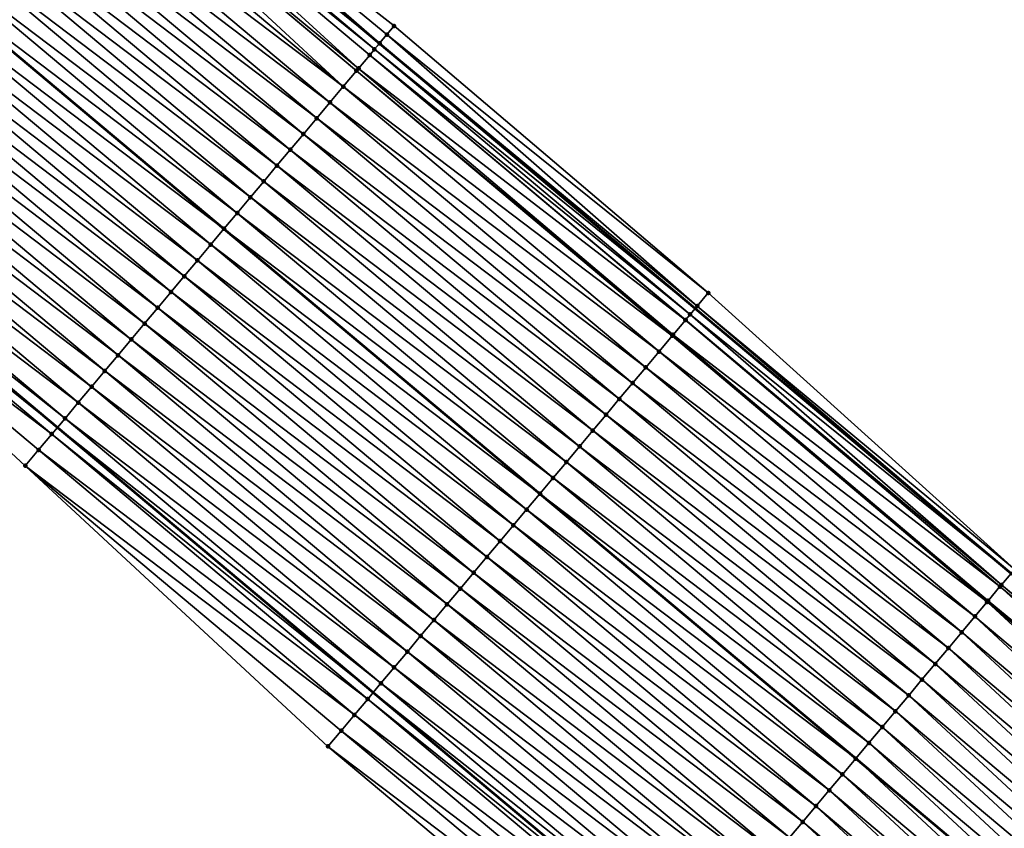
# Model space of a CAD drawing. Header units: feet. Extents: x 2007189 to 2022806, y 818621 to 837694.
# Tile 383 of 656: x 2016533 to 2016581, y 819288 to 819327. Entities that reach past the tile are written whole.
import ezdxf

# ---------------------------------------------------------------- set-up
doc = ezdxf.new("R2010")
doc.units = ezdxf.units.FT
doc.header["$MEASUREMENT"] = 0
for name, color, linetype, lineweight in [('EP_Travel Lane', 172, 'Continuous', 53), ('Road Shots', 141, 'Continuous', 100), ('Road X-Section', 40, 'Continuous', 13), ('STRIPING', 60, 'Continuous', 53)]:
    doc.layers.add(name, color=color, linetype=linetype, lineweight=lineweight)
doc.layers.add('I-77-MM17-21_SB-Surface-Border', color=7, linetype='Continuous')
doc.layers.add('I-77-MM17-21_SB-Surface-TIN', color=7, linetype='Continuous')

msp = doc.modelspace()

# ---------------------------------------------------------------- linework, layer by layer
at = {"layer": 'EP_Travel Lane'}
for points in [[(2016489.559565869, 819377.674227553, 270.3261203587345), (2016504.881901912, 819364.8223237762, 270.560315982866), (2016520.204206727, 819351.9704461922, 270.797772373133), (2016535.526343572, 819339.1187094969, 271.0527361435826), (2016550.848425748, 819326.2670186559, 271.3134064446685), (2016566.170728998, 819313.4151423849, 271.5510221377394), (2016581.493008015, 819300.5632864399, 271.7911614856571), (2016596.840023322, 819287.6751615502, 272.0582540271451), (2016612.121967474, 819274.7761192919, 272.3368764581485), (2016627.40432243, 819261.8767302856, 272.572743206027), (2016642.686517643, 819248.9774761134, 272.8252394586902), (2016657.96883945, 819236.0781150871, 273.0645519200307), (2016673.251180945, 819223.1787374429, 273.3018164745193), (2016688.533488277, 819210.2793886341, 273.5426388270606), (2016703.815714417, 819197.3801083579, 273.7919141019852), (2016719.097995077, 819184.4807820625, 274.0355159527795), (2016734.380056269, 819171.5816410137, 274.3019561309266), (2016749.65505463, 819158.6942299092, 274.5888565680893)], [(2016489.266939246, 819346.1973726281, 270.128160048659), (2016504.589087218, 819333.3456458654, 270.3829531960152), (2016519.911255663, 819320.4939019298, 270.6356149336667), (2016535.233486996, 819307.6421052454, 270.8817148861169), (2016550.55568045, 819294.7903403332, 271.1317693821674), (2016565.877678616, 819281.9387392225, 271.402185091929), (2016581.166967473, 819269.0989905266, 271.6603176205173), (2016596.449232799, 819256.1996771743, 271.905513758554), (2016611.731462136, 819243.3003941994, 272.1544533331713), (2016627.013649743, 819230.4011464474, 272.4077343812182), (2016642.296015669, 819217.5017481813, 272.6424604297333), (2016657.578120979, 819204.6025698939, 272.9043119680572), (2016672.860306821, 819191.7033236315, 273.1577797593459), (2016688.142580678, 819178.8040030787, 273.4020848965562), (2016703.424833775, 819165.9047000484, 273.6485498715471), (2016718.707122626, 819153.0053668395, 273.8912973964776), (2016733.999429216, 819140.1034043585, 274.1678343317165), (2016749.296424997, 819127.221880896, 274.4294133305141)]]:
    msp.add_polyline3d(points, dxfattribs=at)
at = {"layer": 'I-77-MM17-21_SB-Surface-Border', "color": 3, "linetype": 'Continuous', "lineweight": -3}
for points in [[(2016489.732447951, 819377.8802853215, 270.3232260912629), (2016505.054784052, 819365.0283907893, 270.5578926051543), (2016520.377091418, 819352.1765203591, 270.7955601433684), (2016535.778398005, 819339.4191846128, 271.0511854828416), (2016551.562114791, 819327.1172943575, 271.2825340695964), (2016566.804348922, 819314.1698302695, 271.5136050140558), (2016581.665917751, 819300.7693767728, 271.7882463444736), (2016597.013543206, 819287.8806535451, 272.0539932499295), (2016612.295497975, 819274.9816023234, 272.3315104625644), (2016627.577837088, 819262.0822266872, 272.5690261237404), (2016643.827892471, 819250.3289423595, 272.7862371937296), (2016658.787587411, 819237.0475971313, 273.0380198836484), (2016674.392792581, 819224.5300038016, 273.2381648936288), (2016688.707019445, 819210.4848710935, 273.5372030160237), (2016703.989215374, 819197.5856163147, 273.7896226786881), (2016719.916737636, 819185.4502686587, 274.0095461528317), (2016734.553570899, 819171.7871374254, 274.2982413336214), (2016749.827811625, 819158.8992363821, 274.5862957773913)], [(2016746.441525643, 819123.8321223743, 274.3728565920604), (2016731.791721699, 819137.481965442, 274.1178048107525), (2016717.142332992, 819151.151032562, 273.8670019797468), (2016701.417095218, 819163.5250399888, 273.5960993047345), (2016686.900322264, 819177.3317337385, 273.3752747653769), (2016670.328350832, 819188.7024338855, 273.0965546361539), (2016655.046131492, 819201.601708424, 272.8465735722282), (2016640.408835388, 819215.2652303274, 272.6060492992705), (2016624.481575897, 819227.4003561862, 272.3587751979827), (2016610.489193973, 819241.8281330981, 272.128658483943), (2016593.594890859, 819252.8165998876, 271.8316838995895), (2016578.31270149, 819265.7158491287, 271.5785811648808), (2016563.676271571, 819279.3130802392, 271.3462948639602), (2016548.354285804, 819292.1646809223, 271.0750972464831), (2016533.674535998, 819305.7827887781, 270.8458959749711), (2016518.994773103, 819319.4009076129, 270.6180658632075), (2016504.315146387, 819333.0189122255, 270.3760323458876), (2016488.99301617, 819345.8706340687, 270.1199002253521)]]:
    msp.add_polyline3d(points, dxfattribs=at)
at = {"layer": 'I-77-MM17-21_SB-Surface-TIN', "color": 128, "linetype": 'Continuous', "lineweight": -3}
for points in [[(2016535.778398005, 819339.4191846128, 271.0511854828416), (2016535.526958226, 819339.1194423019, 271.0527361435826), (2016550.857277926, 819326.2775776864, 271.3136759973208)], [(2016535.778398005, 819339.4191846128, 271.0511854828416), (2016551.21259824, 819326.7010159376, 271.3042761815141), (2016551.562114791, 819327.1172943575, 271.2825340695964)], [(2016535.778398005, 819339.4191846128, 271.0511854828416), (2016550.857277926, 819326.2775776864, 271.3136759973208), (2016551.21259824, 819326.7010159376, 271.3042761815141)], [(2016535.314476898, 819338.8661169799, 271.0527361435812), (2016550.848425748, 819326.2670186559, 271.3134064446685), (2016535.526343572, 819339.1187094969, 271.0527361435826)], [(2016535.526958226, 819339.1194423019, 271.0527361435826), (2016535.526343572, 819339.1187094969, 271.0527361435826), (2016550.848425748, 819326.2670186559, 271.3134064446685)], [(2016535.526958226, 819339.1194423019, 271.0527361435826), (2016550.848425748, 819326.2670186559, 271.3134064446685), (2016550.857277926, 819326.2775776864, 271.3136759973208)], [(2016534.414067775, 819337.7923561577, 271.038798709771), (2016549.837122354, 819325.060942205, 271.2940875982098), (2016535.056589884, 819338.5586233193, 271.0509605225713)], [(2016535.056589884, 819338.5586233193, 271.0509605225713), (2016550.612150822, 819325.9851858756, 271.3062117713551), (2016535.314476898, 819338.8661169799, 271.0527361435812)], [(2016535.056589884, 819338.5586233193, 271.0509605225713), (2016550.378742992, 819325.7068822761, 271.3047127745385), (2016550.612150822, 819325.9851858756, 271.3062117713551)], [(2016535.056589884, 819338.5586233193, 271.0509605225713), (2016549.837122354, 819325.060942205, 271.2940875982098), (2016550.378742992, 819325.7068822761, 271.3047127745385)], [(2016535.314476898, 819338.8661169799, 271.0527361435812), (2016550.612150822, 819325.9851858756, 271.3062117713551), (2016550.848425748, 819326.2670186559, 271.3134064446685)], [(2016533.771615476, 819337.0260304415, 271.0193590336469), (2016549.093804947, 819324.1742588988, 271.269319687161), (2016534.406104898, 819337.7828587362, 271.0385990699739)], [(2016534.406104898, 819337.7828587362, 271.0385990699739), (2016549.736233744, 819324.9406043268, 271.2912097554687), (2016534.414067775, 819337.7923561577, 271.038798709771)], [(2016534.406104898, 819337.7828587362, 271.0385990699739), (2016549.093804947, 819324.1742588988, 271.269319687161), (2016549.736233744, 819324.9406043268, 271.2912097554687)], [(2016534.414067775, 819337.7923561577, 271.038798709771), (2016549.736233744, 819324.9406043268, 271.2912097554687), (2016549.837122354, 819325.060942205, 271.2940875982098)], [(2016533.129175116, 819336.2596947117, 270.998674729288), (2016549.093804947, 819324.1742588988, 271.269319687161), (2016533.771615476, 819337.0260304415, 271.0193590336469)], [(2016532.486710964, 819335.4933789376, 270.9804707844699), (2016548.451369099, 819323.407919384, 271.2481645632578), (2016533.129175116, 819336.2596947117, 270.998674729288)], [(2016533.129175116, 819336.2596947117, 270.998674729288), (2016548.451369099, 819323.407919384, 271.2481645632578), (2016549.093804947, 819324.1742588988, 271.269319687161)], [(2016531.84423621, 819334.7270720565, 270.9633721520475), (2016547.808908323, 819322.6416007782, 271.2296082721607), (2016532.486710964, 819335.4933789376, 270.9804707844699)], [(2016532.486710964, 819335.4933789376, 270.9804707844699), (2016547.808908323, 819322.6416007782, 271.2296082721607), (2016548.451369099, 819323.407919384, 271.2481645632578)], [(2016531.201770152, 819333.9607578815, 270.9453669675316), (2016547.166445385, 819321.8752839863, 271.2112774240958), (2016531.84423621, 819334.7270720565, 270.9633721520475)], [(2016531.84423621, 819334.7270720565, 270.9633721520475), (2016547.166445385, 819321.8752839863, 271.2112774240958), (2016547.808908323, 819322.6416007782, 271.2296082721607)], [(2016530.559324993, 819333.1944261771, 270.9251829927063), (2016546.523984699, 819321.1089653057, 271.1927118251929), (2016531.201770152, 819333.9607578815, 270.9453669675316)], [(2016531.201770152, 819333.9607578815, 270.9453669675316), (2016546.523984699, 819321.1089653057, 271.1927118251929), (2016547.166445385, 819321.8752839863, 271.2112774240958)], [(2016529.916880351, 819332.4280940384, 270.9049450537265), (2016545.881544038, 819320.3426298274, 271.1720584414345), (2016530.559324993, 819333.1944261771, 270.9251829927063)], [(2016530.559324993, 819333.1944261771, 270.9251829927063), (2016545.881544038, 819320.3426298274, 271.1720584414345), (2016546.523984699, 819321.1089653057, 271.1927118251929)], [(2016529.274412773, 819331.6617811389, 270.8870983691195), (2016545.239110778, 819319.5762881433, 271.1506336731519), (2016529.916880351, 819332.4280940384, 270.9049450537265)], [(2016529.916880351, 819332.4280940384, 270.9049450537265), (2016545.239110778, 819319.5762881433, 271.1506336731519), (2016545.881544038, 819320.3426298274, 271.1720584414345)], [(2016528.631943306, 819330.8954698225, 270.8694484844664), (2016544.596658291, 819318.8099625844, 271.1312131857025), (2016529.274412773, 819331.6617811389, 270.8870983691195)], [(2016529.274412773, 819331.6617811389, 270.8870983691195), (2016544.596658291, 819318.8099625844, 271.1312131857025), (2016545.239110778, 819319.5762881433, 271.1506336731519)], [(2016528.631943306, 819330.8954698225, 270.8694484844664), (2016527.98948976, 819330.1291449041, 270.8501260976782), (2016543.954191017, 819318.0436494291, 271.1133343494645)], [(2016528.631943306, 819330.8954698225, 270.8694484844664), (2016543.954191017, 819318.0436494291, 271.1133343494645), (2016544.596658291, 819318.8099625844, 271.1312131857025)], [(2016527.347032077, 819329.3628239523, 270.8312604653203), (2016543.311732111, 819317.2773290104, 271.0945706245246), (2016527.98948976, 819330.1291449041, 270.8501260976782)], [(2016543.954191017, 819318.0436494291, 271.1133343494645), (2016527.98948976, 819330.1291449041, 270.8501260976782), (2016543.311732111, 819317.2773290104, 271.0945706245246)], [(2016526.704564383, 819328.5965111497, 270.8134258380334), (2016542.669263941, 819316.5110168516, 271.076797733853), (2016527.347032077, 819329.3628239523, 270.8312604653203)], [(2016527.347032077, 819329.3628239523, 270.8312604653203), (2016542.669263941, 819316.5110168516, 271.076797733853), (2016543.311732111, 819317.2773290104, 271.0945706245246)], [(2016526.062093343, 819327.8302011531, 270.7959399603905), (2016542.026780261, 819315.7447174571, 271.0606292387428), (2016526.704564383, 819328.5965111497, 270.8134258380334)], [(2016526.704564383, 819328.5965111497, 270.8134258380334), (2016542.026780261, 819315.7447174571, 271.0606292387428), (2016542.669263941, 819316.5110168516, 271.076797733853)], [(2016525.419610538, 819327.0639010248, 270.7796806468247), (2016541.384290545, 819314.9784231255, 271.0450900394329), (2016526.062093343, 819327.8302011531, 270.7959399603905)], [(2016526.062093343, 819327.8302011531, 270.7959399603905), (2016541.384290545, 819314.9784231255, 271.0450900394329), (2016542.026780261, 819315.7447174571, 271.0606292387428)], [(2016524.777137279, 819326.2975928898, 270.7624261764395), (2016540.741802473, 819314.2121274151, 271.0293794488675), (2016525.419610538, 819327.0639010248, 270.7796806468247)], [(2016525.419610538, 819327.0639010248, 270.7796806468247), (2016540.741802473, 819314.2121274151, 271.0293794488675), (2016541.384290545, 819314.9784231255, 271.0450900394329)], [(2016551.562114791, 819327.1172943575, 271.2825340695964), (2016551.21259824, 819326.7010159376, 271.3042761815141), (2016566.804348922, 819314.1698302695, 271.5136050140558)], [(2016551.21259824, 819326.7010159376, 271.3042761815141), (2016550.857277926, 819326.2775776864, 271.3136759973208), (2016566.266607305, 819313.5293239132, 271.5445091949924)], [(2016551.21259824, 819326.7010159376, 271.3042761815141), (2016566.266607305, 819313.5293239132, 271.5445091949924), (2016566.804348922, 819314.1698302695, 271.5136050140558)], [(2016524.134665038, 819325.5312839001, 270.7450654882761), (2016540.099319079, 819313.4458277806, 271.0131811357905), (2016524.777137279, 819326.2975928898, 270.7624261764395)], [(2016524.777137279, 819326.2975928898, 270.7624261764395), (2016540.099319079, 819313.4458277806, 271.0131811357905), (2016540.741802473, 819314.2121274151, 271.0293794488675)], [(2016550.378742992, 819325.7068822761, 271.3047127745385), (2016565.923206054, 819313.1203671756, 271.567836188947), (2016550.612150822, 819325.9851858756, 271.3062117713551)], [(2016550.612150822, 819325.9851858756, 271.3062117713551), (2016566.170728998, 819313.4151423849, 271.5510221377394), (2016550.848425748, 819326.2670186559, 271.3134064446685)], [(2016550.612150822, 819325.9851858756, 271.3062117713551), (2016565.923206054, 819313.1203671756, 271.567836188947), (2016566.170728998, 819313.4151423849, 271.5510221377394)], [(2016550.857277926, 819326.2775776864, 271.3136759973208), (2016550.848425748, 819326.2670186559, 271.3134064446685), (2016566.170728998, 819313.4151423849, 271.5510221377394)], [(2016550.857277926, 819326.2775776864, 271.3136759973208), (2016566.170728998, 819313.4151423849, 271.5510221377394), (2016566.266607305, 819313.5293239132, 271.5445091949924)], [(2016523.492183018, 819324.7649831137, 270.7287243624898), (2016539.456840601, 819312.6795240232, 270.996470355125), (2016524.134665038, 819325.5312839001, 270.7450654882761)], [(2016524.134665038, 819325.5312839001, 270.7450654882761), (2016539.456840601, 819312.6795240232, 270.996470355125), (2016540.099319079, 819313.4458277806, 271.0131811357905)], [(2016549.837122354, 819325.060942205, 271.2940875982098), (2016565.693061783, 819312.8457731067, 271.5570278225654), (2016550.378742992, 819325.7068822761, 271.3047127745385)], [(2016550.378742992, 819325.7068822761, 271.3047127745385), (2016565.700910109, 819312.8551294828, 271.5569977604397), (2016565.923206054, 819313.1203671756, 271.567836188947)], [(2016550.378742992, 819325.7068822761, 271.3047127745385), (2016565.693061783, 819312.8457731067, 271.5570278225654), (2016565.700910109, 819312.8551294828, 271.5569977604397)], [(2016549.736233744, 819324.9406043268, 271.2912097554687), (2016565.098917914, 819312.1372524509, 271.5483978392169), (2016549.837122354, 819325.060942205, 271.2940875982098)], [(2016549.837122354, 819325.060942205, 271.2940875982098), (2016565.098917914, 819312.1372524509, 271.5483978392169), (2016565.693061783, 819312.8457731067, 271.5570278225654)], [(2016522.849710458, 819323.9986743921, 270.7113969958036), (2016538.814369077, 819311.9132144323, 270.9790345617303), (2016523.492183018, 819324.7649831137, 270.7287243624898)], [(2016523.492183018, 819324.7649831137, 270.7287243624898), (2016538.814369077, 819311.9132144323, 270.9790345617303), (2016539.456840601, 819312.6795240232, 270.996470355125)], [(2016549.093804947, 819324.1742588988, 271.269319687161), (2016565.058364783, 819312.0888817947, 271.5472560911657), (2016549.736233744, 819324.9406043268, 271.2912097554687)], [(2016549.736233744, 819324.9406043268, 271.2912097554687), (2016565.058364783, 819312.0888817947, 271.5472560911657), (2016565.098917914, 819312.1372524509, 271.5483978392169)], [(2016548.451369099, 819323.407919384, 271.2481645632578), (2016564.415922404, 819311.3225477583, 271.526782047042), (2016549.093804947, 819324.1742588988, 271.269319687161)], [(2016549.093804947, 819324.1742588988, 271.269319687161), (2016564.415922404, 819311.3225477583, 271.526782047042), (2016565.058364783, 819312.0888817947, 271.5472560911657)], [(2016522.207250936, 819323.2323547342, 270.6927102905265), (2016538.171905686, 819311.1468980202, 270.9607509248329), (2016522.849710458, 819323.9986743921, 270.7113969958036)], [(2016522.849710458, 819323.9986743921, 270.7113969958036), (2016538.171905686, 819311.1468980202, 270.9607509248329), (2016538.814369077, 819311.9132144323, 270.9790345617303)], [(2016521.56478154, 819322.4660433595, 270.6750531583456), (2016537.529443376, 819310.3805807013, 270.9423545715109), (2016522.207250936, 819323.2323547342, 270.6927102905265)], [(2016522.207250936, 819323.2323547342, 270.6927102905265), (2016537.529443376, 819310.3805807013, 270.9423545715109), (2016538.171905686, 819311.1468980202, 270.9607509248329)], [(2016547.808908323, 819322.6416007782, 271.2296082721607), (2016563.773471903, 819310.5562205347, 271.5071547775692), (2016548.451369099, 819323.407919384, 271.2481645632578)], [(2016548.451369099, 819323.407919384, 271.2481645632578), (2016563.773471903, 819310.5562205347, 271.5071547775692), (2016564.415922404, 819311.3225477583, 271.526782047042)], [(2016547.166445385, 819321.8752839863, 271.2112774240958), (2016563.13099717, 819309.789913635, 271.4900535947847), (2016547.808908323, 819322.6416007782, 271.2296082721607)], [(2016547.808908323, 819322.6416007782, 271.2296082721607), (2016563.13099717, 819309.789913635, 271.4900535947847), (2016563.773471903, 819310.5562205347, 271.5071547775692)], [(2016520.92229701, 819321.6997446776, 270.6589736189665), (2016536.886973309, 819309.614269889, 270.9247669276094), (2016521.56478154, 819322.4660433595, 270.6750531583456)], [(2016521.56478154, 819322.4660433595, 270.6750531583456), (2016536.886973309, 819309.614269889, 270.9247669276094), (2016537.529443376, 819310.3805807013, 270.9423545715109)], [(2016520.279806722, 819320.933450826, 270.6434944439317), (2016536.244495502, 819308.8479655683, 270.9079861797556), (2016520.92229701, 819321.6997446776, 270.6589736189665)], [(2016520.92229701, 819321.6997446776, 270.6589736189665), (2016536.244495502, 819308.8479655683, 270.9079861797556), (2016536.886973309, 819309.614269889, 270.9247669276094)], [(2016546.523984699, 819321.1089653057, 271.1927118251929), (2016562.488546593, 819309.0235864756, 271.4704342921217), (2016547.166445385, 819321.8752839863, 271.2112774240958)], [(2016547.166445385, 819321.8752839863, 271.2112774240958), (2016562.488546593, 819309.0235864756, 271.4704342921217), (2016563.13099717, 819309.789913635, 271.4900535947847)], [(2016520.279806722, 819320.933450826, 270.6434944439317), (2016519.911255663, 819320.4939019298, 270.6356149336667), (2016535.602018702, 819308.0816604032, 270.89110045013)], [(2016520.279806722, 819320.933450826, 270.6434944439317), (2016535.602018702, 819308.0816604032, 270.89110045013), (2016536.244495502, 819308.8479655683, 270.9079861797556)], [(2016545.881544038, 819320.3426298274, 271.1720584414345), (2016561.846100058, 819308.257255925, 271.4503934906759), (2016546.523984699, 819321.1089653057, 271.1927118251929)], [(2016546.523984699, 819321.1089653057, 271.1927118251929), (2016561.846100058, 819308.257255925, 271.4503934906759), (2016562.488546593, 819309.0235864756, 271.4704342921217)], [(2016519.637299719, 819320.1671709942, 270.629757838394), (2016535.233486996, 819307.6421052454, 270.8817148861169), (2016519.911255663, 819320.4939019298, 270.6356149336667)], [(2016535.602018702, 819308.0816604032, 270.89110045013), (2016519.911255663, 819320.4939019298, 270.6356149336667), (2016535.233486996, 819307.6421052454, 270.8817148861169)], [(2016545.239110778, 819319.5762881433, 271.1506336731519), (2016561.203671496, 819307.4909102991, 271.428478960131), (2016545.881544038, 819320.3426298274, 271.1720584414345)], [(2016545.881544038, 819320.3426298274, 271.1720584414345), (2016561.203671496, 819307.4909102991, 271.428478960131), (2016561.846100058, 819308.257255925, 271.4503934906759)], [(2016518.994773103, 819319.4009076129, 270.6180658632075), (2016534.959536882, 819307.3153594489, 270.8747380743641), (2016519.637299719, 819320.1671709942, 270.629757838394)], [(2016519.637299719, 819320.1671709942, 270.629757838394), (2016534.959536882, 819307.3153594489, 270.8747380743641), (2016535.233486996, 819307.6421052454, 270.8817148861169)], [(2016518.994773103, 819319.4009076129, 270.6180658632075), (2016534.31703692, 819306.5490737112, 270.8602670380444), (2016534.959536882, 819307.3153594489, 270.8747380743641)], [(2016518.994773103, 819319.4009076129, 270.6180658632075), (2016533.674535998, 819305.7827887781, 270.8458959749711), (2016534.31703692, 819306.5490737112, 270.8602670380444)], [(2016544.596658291, 819318.8099625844, 271.1312131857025), (2016560.561256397, 819306.7245533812, 271.4051609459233), (2016545.239110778, 819319.5762881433, 271.1506336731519)], [(2016545.239110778, 819319.5762881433, 271.1506336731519), (2016560.561256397, 819306.7245533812, 271.4051609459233), (2016561.203671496, 819307.4909102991, 271.428478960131)], [(2016543.954191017, 819318.0436494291, 271.1133343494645), (2016559.918812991, 819305.9582202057, 271.3847939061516), (2016544.596658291, 819318.8099625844, 271.1312131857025)], [(2016544.596658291, 819318.8099625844, 271.1312131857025), (2016559.918812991, 819305.9582202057, 271.3847939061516), (2016560.561256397, 819306.7245533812, 271.4051609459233)], [(2016543.954191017, 819318.0436494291, 271.1133343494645), (2016543.311732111, 819317.2773290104, 271.0945706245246), (2016559.276354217, 819305.1918999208, 271.3660290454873)], [(2016543.954191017, 819318.0436494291, 271.1133343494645), (2016559.276354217, 819305.1918999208, 271.3660290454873), (2016559.918812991, 819305.9582202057, 271.3847939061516)], [(2016542.669263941, 819316.5110168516, 271.076797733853), (2016558.633914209, 819304.425563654, 271.3452954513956), (2016543.311732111, 819317.2773290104, 271.0945706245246)], [(2016559.276354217, 819305.1918999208, 271.3660290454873), (2016543.311732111, 819317.2773290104, 271.0945706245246), (2016558.633914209, 819304.425563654, 271.3452954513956)], [(2016542.026780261, 819315.7447174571, 271.0606292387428), (2016557.991474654, 819303.6592274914, 271.3245394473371), (2016542.669263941, 819316.5110168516, 271.076797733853)], [(2016542.669263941, 819316.5110168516, 271.076797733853), (2016557.991474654, 819303.6592274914, 271.3245394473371), (2016558.633914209, 819304.425563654, 271.3452954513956)], [(2016541.384290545, 819314.9784231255, 271.0450900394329), (2016557.348997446, 819302.8929226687, 271.3076964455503), (2016542.026780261, 819315.7447174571, 271.0606292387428)], [(2016542.026780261, 819315.7447174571, 271.0606292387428), (2016557.348997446, 819302.8929226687, 271.3076964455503), (2016557.991474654, 819303.6592274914, 271.3245394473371)], [(2016540.741802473, 819314.2121274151, 271.0293794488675), (2016556.706507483, 819302.1266285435, 271.2921830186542), (2016541.384290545, 819314.9784231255, 271.0450900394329)], [(2016541.384290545, 819314.9784231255, 271.0450900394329), (2016556.706507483, 819302.1266285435, 271.2921830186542), (2016557.348997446, 819302.8929226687, 271.3076964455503)], [(2016540.099319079, 819313.4458277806, 271.0131811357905), (2016556.064017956, 819301.3603340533, 271.2766242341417), (2016540.741802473, 819314.2121274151, 271.0293794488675)], [(2016540.741802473, 819314.2121274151, 271.0293794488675), (2016556.064017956, 819301.3603340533, 271.2766242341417), (2016556.706507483, 819302.1266285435, 271.2921830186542)], [(2016566.804348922, 819314.1698302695, 271.5136050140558), (2016566.266607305, 819313.5293239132, 271.5445091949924), (2016581.665917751, 819300.7693767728, 271.7882463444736)], [(2016539.456840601, 819312.6795240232, 270.996470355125), (2016555.421520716, 819300.5940460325, 271.2618695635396), (2016540.099319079, 819313.4458277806, 271.0131811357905)], [(2016540.099319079, 819313.4458277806, 271.0131811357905), (2016555.421520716, 819300.5940460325, 271.2618695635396), (2016556.064017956, 819301.3603340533, 271.2766242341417)], [(2016581.023175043, 819300.003294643, 271.7990825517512), (2016565.923206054, 819313.1203671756, 271.567836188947), (2016565.700910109, 819312.8551294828, 271.5569977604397)], [(2016565.923206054, 819313.1203671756, 271.567836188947), (2016581.493008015, 819300.5632864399, 271.7911614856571), (2016566.170728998, 819313.4151423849, 271.5510221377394)], [(2016581.023175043, 819300.003294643, 271.7990825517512), (2016581.493008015, 819300.5632864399, 271.7911614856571), (2016565.923206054, 819313.1203671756, 271.567836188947)], [(2016566.266607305, 819313.5293239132, 271.5445091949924), (2016566.170728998, 819313.4151423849, 271.5510221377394), (2016581.493008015, 819300.5632864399, 271.7911614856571)], [(2016566.266607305, 819313.5293239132, 271.5445091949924), (2016581.493008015, 819300.5632864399, 271.7911614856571), (2016581.665917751, 819300.7693767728, 271.7882463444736)], [(2016538.814369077, 819311.9132144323, 270.9790345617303), (2016554.779029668, 819299.8277528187, 271.2464694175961), (2016539.456840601, 819312.6795240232, 270.996470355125)], [(2016539.456840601, 819312.6795240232, 270.996470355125), (2016554.779029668, 819299.8277528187, 271.2464694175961), (2016555.421520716, 819300.5940460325, 271.2618695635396)], [(2016580.953437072, 819299.9201531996, 271.7991767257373), (2016565.693061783, 819312.8457731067, 271.5570278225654), (2016565.098917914, 819312.1372524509, 271.5483978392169)], [(2016581.023175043, 819300.003294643, 271.7990825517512), (2016565.700910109, 819312.8551294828, 271.5569977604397), (2016565.693061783, 819312.8457731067, 271.5570278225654)], [(2016580.953437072, 819299.9201531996, 271.7991767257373), (2016581.023175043, 819300.003294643, 271.7990825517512), (2016565.693061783, 819312.8457731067, 271.5570278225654)], [(2016580.380611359, 819299.2370623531, 271.7912550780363), (2016565.098917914, 819312.1372524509, 271.5483978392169), (2016565.058364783, 819312.0888817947, 271.5472560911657)], [(2016580.380611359, 819299.2370623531, 271.7912550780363), (2016580.953437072, 819299.9201531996, 271.7991767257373), (2016565.098917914, 819312.1372524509, 271.5483978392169)], [(2016538.171905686, 819311.1468980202, 270.9607509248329), (2016554.136552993, 819299.0614475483, 271.2295707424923), (2016538.814369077, 819311.9132144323, 270.9790345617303)], [(2016538.814369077, 819311.9132144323, 270.9790345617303), (2016554.136552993, 819299.0614475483, 271.2295707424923), (2016554.779029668, 819299.8277528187, 271.2464694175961)], [(2016580.328023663, 819299.1743409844, 271.7899687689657), (2016565.058364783, 819312.0888817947, 271.5472560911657), (2016564.415922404, 819311.3225477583, 271.526782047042)], [(2016580.328023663, 819299.1743409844, 271.7899687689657), (2016580.380611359, 819299.2370623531, 271.7912550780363), (2016565.058364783, 819312.0888817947, 271.5472560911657)], [(2016579.73816406, 819298.4707324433, 271.7712942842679), (2016564.415922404, 819311.3225477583, 271.526782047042), (2016563.773471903, 819310.5562205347, 271.5071547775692)], [(2016579.73816406, 819298.4707324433, 271.7712942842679), (2016580.328023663, 819299.1743409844, 271.7899687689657), (2016564.415922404, 819311.3225477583, 271.526782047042)], [(2016537.529443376, 819310.3805807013, 270.9423545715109), (2016553.494083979, 819298.2951358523, 271.2118734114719), (2016538.171905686, 819311.1468980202, 270.9607509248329)], [(2016538.171905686, 819311.1468980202, 270.9607509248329), (2016553.494083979, 819298.2951358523, 271.2118734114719), (2016554.136552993, 819299.0614475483, 271.2295707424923)], [(2016536.886973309, 819309.614269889, 270.9247669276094), (2016552.85161504, 819297.5288240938, 271.1941683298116), (2016537.529443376, 819310.3805807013, 270.9423545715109)], [(2016537.529443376, 819310.3805807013, 270.9423545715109), (2016552.85161504, 819297.5288240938, 271.1941683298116), (2016553.494083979, 819298.2951358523, 271.2118734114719)], [(2016579.09570234, 819297.7044146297, 271.7528369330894), (2016563.773471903, 819310.5562205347, 271.5071547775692), (2016563.13099717, 819309.789913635, 271.4900535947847)], [(2016579.09570234, 819297.7044146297, 271.7528369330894), (2016579.73816406, 819298.4707324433, 271.7712942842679), (2016563.773471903, 819310.5562205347, 271.5071547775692)], [(2016578.453219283, 819296.9381147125, 271.7366039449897), (2016563.13099717, 819309.789913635, 271.4900535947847), (2016562.488546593, 819309.0235864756, 271.4704342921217)], [(2016578.453219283, 819296.9381147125, 271.7366039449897), (2016579.09570234, 819297.7044146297, 271.7528369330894), (2016563.13099717, 819309.789913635, 271.4900535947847)], [(2016536.244495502, 819308.8479655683, 270.9079861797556), (2016552.209142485, 819296.7625153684, 271.1768402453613), (2016536.886973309, 819309.614269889, 270.9247669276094)], [(2016536.886973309, 819309.614269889, 270.9247669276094), (2016552.209142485, 819296.7625153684, 271.1768402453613), (2016552.85161504, 819297.5288240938, 271.1941683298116)], [(2016535.602018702, 819308.0816604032, 270.89110045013), (2016551.566674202, 819295.9962030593, 271.159066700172), (2016536.244495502, 819308.8479655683, 270.9079861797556)], [(2016536.244495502, 819308.8479655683, 270.9079861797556), (2016551.566674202, 819295.9962030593, 271.159066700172), (2016552.209142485, 819296.7625153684, 271.1768402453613)], [(2016577.810759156, 819296.1717955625, 271.7179804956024), (2016562.488546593, 819309.0235864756, 271.4704342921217), (2016561.846100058, 819308.257255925, 271.4503934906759)], [(2016577.810759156, 819296.1717955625, 271.7179804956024), (2016578.453219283, 819296.9381147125, 271.7366039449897), (2016562.488546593, 819309.0235864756, 271.4704342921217)], [(2016535.602018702, 819308.0816604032, 270.89110045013), (2016535.233486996, 819307.6421052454, 270.8817148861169), (2016550.92420311, 819295.2298931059, 271.1415859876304)], [(2016535.602018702, 819308.0816604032, 270.89110045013), (2016550.92420311, 819295.2298931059, 271.1415859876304), (2016551.566674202, 819295.9962030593, 271.159066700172)], [(2016577.168301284, 819295.4054745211, 271.6991219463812), (2016561.846100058, 819308.257255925, 271.4503934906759), (2016561.203671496, 819307.4909102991, 271.428478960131)], [(2016577.168301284, 819295.4054745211, 271.6991219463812), (2016577.810759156, 819296.1717955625, 271.7179804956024), (2016561.846100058, 819308.257255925, 271.4503934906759)], [(2016534.959536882, 819307.3153594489, 270.8747380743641), (2016550.55568045, 819294.7903403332, 271.1317693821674), (2016535.233486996, 819307.6421052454, 270.8817148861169)], [(2016550.92420311, 819295.2298931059, 271.1415859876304), (2016535.233486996, 819307.6421052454, 270.8817148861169), (2016550.55568045, 819294.7903403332, 271.1317693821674)], [(2016576.525839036, 819294.6391571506, 271.6807196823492), (2016561.203671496, 819307.4909102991, 271.428478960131), (2016560.561256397, 819306.7245533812, 271.4051609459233)], [(2016576.525839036, 819294.6391571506, 271.6807196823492), (2016577.168301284, 819295.4054745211, 271.6991219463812), (2016561.203671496, 819307.4909102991, 271.428478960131)], [(2016534.31703692, 819306.5490737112, 270.8602670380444), (2016550.281728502, 819294.4635861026, 271.1244719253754), (2016534.959536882, 819307.3153594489, 270.8747380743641)], [(2016534.959536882, 819307.3153594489, 270.8747380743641), (2016550.281728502, 819294.4635861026, 271.1244719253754), (2016550.55568045, 819294.7903403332, 271.1317693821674)], [(2016533.674535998, 819305.7827887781, 270.8458959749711), (2016549.639254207, 819293.6972788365, 271.1073252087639), (2016534.31703692, 819306.5490737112, 270.8602670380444)], [(2016534.31703692, 819306.5490737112, 270.8602670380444), (2016549.639254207, 819293.6972788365, 271.1073252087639), (2016550.281728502, 819294.4635861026, 271.1244719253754)], [(2016575.883396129, 819293.8728235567, 271.6603009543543), (2016560.561256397, 819306.7245533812, 271.4051609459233), (2016559.918812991, 819305.9582202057, 271.3847939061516)], [(2016575.883396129, 819293.8728235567, 271.6603009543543), (2016576.525839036, 819294.6391571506, 271.6807196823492), (2016560.561256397, 819306.7245533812, 271.4051609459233)], [(2016559.276354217, 819305.1918999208, 271.3660290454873), (2016575.240926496, 819293.1065123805, 271.642668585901), (2016559.918812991, 819305.9582202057, 271.3847939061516)], [(2016575.883396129, 819293.8728235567, 271.6603009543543), (2016559.918812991, 819305.9582202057, 271.3847939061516), (2016575.240926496, 819293.1065123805, 271.642668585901)], [(2016533.674535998, 819305.7827887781, 270.8458959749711), (2016548.996777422, 819292.9309736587, 271.0904380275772), (2016549.639254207, 819293.6972788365, 271.1073252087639)], [(2016533.674535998, 819305.7827887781, 270.8458959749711), (2016548.354285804, 819292.1646809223, 271.0750972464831), (2016548.996777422, 819292.9309736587, 271.0904380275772)], [(2016559.276354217, 819305.1918999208, 271.3660290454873), (2016558.633914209, 819304.425563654, 271.3452954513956), (2016574.598438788, 819292.3402163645, 271.6269204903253)], [(2016559.276354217, 819305.1918999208, 271.3660290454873), (2016574.598438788, 819292.3402163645, 271.6269204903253), (2016575.240926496, 819293.1065123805, 271.642668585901)], [(2016557.991474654, 819303.6592274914, 271.3245394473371), (2016573.955974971, 819291.5739000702, 271.6086693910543), (2016558.633914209, 819304.425563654, 271.3452954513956)], [(2016574.598438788, 819292.3402163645, 271.6269204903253), (2016558.633914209, 819304.425563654, 271.3452954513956), (2016573.955974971, 819291.5739000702, 271.6086693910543)], [(2016557.348997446, 819302.8929226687, 271.3076964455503), (2016573.313519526, 819290.8075772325, 271.5895701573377), (2016557.991474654, 819303.6592274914, 271.3245394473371)], [(2016557.991474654, 819303.6592274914, 271.3245394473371), (2016573.313519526, 819290.8075772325, 271.5895701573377), (2016573.955974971, 819291.5739000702, 271.6086693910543)], [(2016556.706507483, 819302.1266285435, 271.2921830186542), (2016572.671059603, 819290.0412579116, 271.5709254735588), (2016557.348997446, 819302.8929226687, 271.3076964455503)], [(2016557.348997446, 819302.8929226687, 271.3076964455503), (2016572.671059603, 819290.0412579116, 271.5709254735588), (2016573.313519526, 819290.8075772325, 271.5895701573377)], [(2016556.064017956, 819301.3603340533, 271.2766242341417), (2016572.028599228, 819289.2749389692, 271.5523278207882), (2016556.706507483, 819302.1266285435, 271.2921830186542)], [(2016556.706507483, 819302.1266285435, 271.2921830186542), (2016572.028599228, 819289.2749389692, 271.5523278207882), (2016572.671059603, 819290.0412579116, 271.5709254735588)], [(2016555.421520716, 819300.5940460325, 271.2618695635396), (2016571.386106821, 819288.5086468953, 271.5370697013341), (2016556.064017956, 819301.3603340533, 271.2766242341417)], [(2016556.064017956, 819301.3603340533, 271.2766242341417), (2016571.386106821, 819288.5086468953, 271.5370697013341), (2016572.028599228, 819289.2749389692, 271.5523278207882)], [(2016554.779029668, 819299.8277528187, 271.2464694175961), (2016570.743588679, 819287.742376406, 271.5244943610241), (2016555.421520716, 819300.5940460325, 271.2618695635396)], [(2016555.421520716, 819300.5940460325, 271.2618695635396), (2016570.743588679, 819287.742376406, 271.5244943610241), (2016571.386106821, 819288.5086468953, 271.5370697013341)], [(2016581.023175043, 819300.003294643, 271.7990825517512), (2016596.435875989, 819287.1965475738, 272.0681778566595), (2016581.493008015, 819300.5632864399, 271.7911614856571)], [(2016554.136552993, 819299.0614475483, 271.2295707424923), (2016570.101079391, 819286.9760984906, 271.5109960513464), (2016554.779029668, 819299.8277528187, 271.2464694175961)], [(2016554.779029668, 819299.8277528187, 271.2464694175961), (2016570.101079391, 819286.9760984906, 271.5109960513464), (2016570.743588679, 819287.742376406, 271.5244943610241)], [(2016580.380611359, 819299.2370623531, 271.7912550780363), (2016595.836534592, 819286.4863008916, 272.0586313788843), (2016580.953437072, 819299.9201531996, 271.7991767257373)], [(2016580.953437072, 819299.9201531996, 271.7991767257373), (2016596.368394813, 819287.1165962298, 272.06797020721), (2016581.023175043, 819300.003294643, 271.7990825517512)], [(2016580.953437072, 819299.9201531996, 271.7991767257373), (2016595.836534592, 819286.4863008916, 272.0586313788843), (2016596.368394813, 819287.1165962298, 272.06797020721)], [(2016581.023175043, 819300.003294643, 271.7990825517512), (2016596.368394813, 819287.1165962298, 272.06797020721), (2016596.435875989, 819287.1965475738, 272.0681778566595)], [(2016580.328023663, 819299.1743409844, 271.7899687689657), (2016595.723499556, 819286.3523252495, 272.0555992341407), (2016580.380611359, 819299.2370623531, 271.7912550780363)], [(2016580.380611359, 819299.2370623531, 271.7912550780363), (2016595.723499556, 819286.3523252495, 272.0555992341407), (2016595.836534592, 819286.4863008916, 272.0586313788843)], [(2016553.494083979, 819298.2951358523, 271.2118734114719), (2016569.458599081, 819286.2097962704, 271.4944767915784), (2016554.136552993, 819299.0614475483, 271.2295707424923)], [(2016554.136552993, 819299.0614475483, 271.2295707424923), (2016569.458599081, 819286.2097962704, 271.4944767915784), (2016570.101079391, 819286.9760984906, 271.5109960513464)], [(2016579.73816406, 819298.4707324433, 271.7712942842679), (2016595.078683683, 819285.5879872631, 272.0349654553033), (2016580.328023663, 819299.1743409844, 271.7899687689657)], [(2016580.328023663, 819299.1743409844, 271.7899687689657), (2016595.078683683, 819285.5879872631, 272.0349654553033), (2016595.723499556, 819286.3523252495, 272.0555992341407)], [(2016552.85161504, 819297.5288240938, 271.1941683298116), (2016568.816136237, 819285.4434793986, 271.4761365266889), (2016553.494083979, 819298.2951358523, 271.2118734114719)], [(2016553.494083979, 819298.2951358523, 271.2118734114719), (2016568.816136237, 819285.4434793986, 271.4761365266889), (2016569.458599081, 819286.2097962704, 271.4944767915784)], [(2016579.09570234, 819297.7044146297, 271.7528369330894), (2016594.433858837, 819284.8236568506, 272.015265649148), (2016579.73816406, 819298.4707324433, 271.7712942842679)], [(2016579.73816406, 819298.4707324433, 271.7712942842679), (2016594.433858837, 819284.8236568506, 272.015265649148), (2016595.078683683, 819285.5879872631, 272.0349654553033)], [(2016552.209142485, 819296.7625153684, 271.1768402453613), (2016568.173669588, 819284.6771657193, 271.4581930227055), (2016552.85161504, 819297.5288240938, 271.1941683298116)], [(2016552.85161504, 819297.5288240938, 271.1941683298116), (2016568.173669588, 819284.6771657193, 271.4581930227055), (2016568.816136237, 819285.4434793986, 271.4761365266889)], [(2016578.453219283, 819296.9381147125, 271.7366039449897), (2016593.789003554, 819284.0593521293, 271.9987339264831), (2016579.09570234, 819297.7044146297, 271.7528369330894)], [(2016579.09570234, 819297.7044146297, 271.7528369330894), (2016593.789003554, 819284.0593521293, 271.9987339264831), (2016594.433858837, 819284.8236568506, 272.015265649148)], [(2016577.810759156, 819296.1717955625, 271.7179804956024), (2016593.144133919, 819283.2950595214, 271.9836959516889), (2016578.453219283, 819296.9381147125, 271.7366039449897)], [(2016578.453219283, 819296.9381147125, 271.7366039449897), (2016593.144133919, 819283.2950595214, 271.9836959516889), (2016593.789003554, 819284.0593521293, 271.9987339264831)], [(2016551.566674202, 819295.9962030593, 271.159066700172), (2016567.531184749, 819283.910867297, 271.4421458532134), (2016552.209142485, 819296.7625153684, 271.1768402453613)], [(2016552.209142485, 819296.7625153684, 271.1768402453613), (2016567.531184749, 819283.910867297, 271.4421458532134), (2016568.173669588, 819284.6771657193, 271.4581930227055)], [(2016550.92420311, 819295.2298931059, 271.1415859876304), (2016566.888682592, 819283.1445834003, 271.4279041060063), (2016551.566674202, 819295.9962030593, 271.159066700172)], [(2016551.566674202, 819295.9962030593, 271.159066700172), (2016566.888682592, 819283.1445834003, 271.4279041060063), (2016567.531184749, 819283.910867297, 271.4421458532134)], [(2016577.168301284, 819295.4054745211, 271.6991219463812), (2016592.499263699, 819282.5307674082, 271.9687189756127), (2016577.810759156, 819296.1717955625, 271.7179804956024)], [(2016577.810759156, 819296.1717955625, 271.7179804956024), (2016592.499263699, 819282.5307674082, 271.9687189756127), (2016593.144133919, 819283.2950595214, 271.9836959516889)], [(2016550.92420311, 819295.2298931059, 271.1415859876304), (2016550.55568045, 819294.7903403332, 271.1317693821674), (2016566.246195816, 819282.3782866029, 271.4120588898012)], [(2016550.92420311, 819295.2298931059, 271.1415859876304), (2016566.246195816, 819282.3782866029, 271.4120588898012), (2016566.888682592, 819283.1445834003, 271.4279041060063)], [(2016576.525839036, 819294.6391571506, 271.6807196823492), (2016591.854432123, 819281.7664426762, 271.9497196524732), (2016577.168301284, 819295.4054745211, 271.6991219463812)], [(2016577.168301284, 819295.4054745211, 271.6991219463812), (2016591.854432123, 819281.7664426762, 271.9497196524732), (2016592.499263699, 819282.5307674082, 271.9687189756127)], [(2016549.639254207, 819293.6972788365, 271.1073252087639), (2016565.603722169, 819281.6119787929, 271.3948448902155), (2016550.281728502, 819294.4635861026, 271.1244719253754)], [(2016550.281728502, 819294.4635861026, 271.1244719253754), (2016565.877678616, 819281.9387392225, 271.402185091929), (2016550.55568045, 819294.7903403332, 271.1317693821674)], [(2016550.281728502, 819294.4635861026, 271.1244719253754), (2016565.603722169, 819281.6119787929, 271.3948448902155), (2016565.877678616, 819281.9387392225, 271.402185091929)], [(2016566.246195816, 819282.3782866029, 271.4120588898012), (2016550.55568045, 819294.7903403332, 271.1317693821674), (2016565.877678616, 819281.9387392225, 271.402185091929)], [(2016575.883396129, 819293.8728235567, 271.6603009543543), (2016591.209604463, 819281.0021146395, 271.9303128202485), (2016576.525839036, 819294.6391571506, 271.6807196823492)], [(2016576.525839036, 819294.6391571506, 271.6807196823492), (2016591.209604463, 819281.0021146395, 271.9303128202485), (2016591.854432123, 819281.7664426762, 271.9497196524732)], [(2016548.996777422, 819292.9309736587, 271.0904380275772), (2016564.961240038, 819280.8456780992, 271.3785154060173), (2016549.639254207, 819293.6972788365, 271.1073252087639)], [(2016549.639254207, 819293.6972788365, 271.1073252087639), (2016564.961240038, 819280.8456780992, 271.3785154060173), (2016565.603722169, 819281.6119787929, 271.3948448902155)], [(2016575.883396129, 819293.8728235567, 271.6603009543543), (2016575.240926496, 819293.1065123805, 271.642668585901), (2016590.564766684, 819280.2377951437, 271.9119591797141)], [(2016575.883396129, 819293.8728235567, 271.6603009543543), (2016590.564766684, 819280.2377951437, 271.9119591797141), (2016591.209604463, 819281.0021146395, 271.9303128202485)], [(2016589.91991834, 819279.473484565, 271.8947051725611), (2016575.240926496, 819293.1065123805, 271.642668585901), (2016574.598438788, 819292.3402163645, 271.6269204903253)], [(2016589.91991834, 819279.473484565, 271.8947051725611), (2016590.564766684, 819280.2377951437, 271.9119591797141), (2016575.240926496, 819293.1065123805, 271.642668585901)], [(2016548.354285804, 819292.1646809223, 271.0750972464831), (2016564.318755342, 819280.0793795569, 271.3624533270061), (2016548.996777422, 819292.9309736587, 271.0904380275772)], [(2016548.996777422, 819292.9309736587, 271.0904380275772), (2016564.318755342, 819280.0793795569, 271.3624533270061), (2016564.961240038, 819280.8456780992, 271.3785154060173)], [(2016548.354285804, 819292.1646809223, 271.0750972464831), (2016563.676271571, 819279.3130802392, 271.3462948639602), (2016564.318755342, 819280.0793795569, 271.3624533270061)], [(2016574.598438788, 819292.3402163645, 271.6269204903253), (2016573.955974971, 819291.5739000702, 271.6086693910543), (2016589.275089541, 819278.7091572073, 271.8754023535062)], [(2016589.91991834, 819279.473484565, 271.8947051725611), (2016574.598438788, 819292.3402163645, 271.6269204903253), (2016589.275089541, 819278.7091572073, 271.8754023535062)], [(2016588.630248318, 819277.9448409, 271.8574216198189), (2016573.955974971, 819291.5739000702, 271.6086693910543), (2016573.313519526, 819290.8075772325, 271.5895701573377)], [(2016588.630248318, 819277.9448409, 271.8574216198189), (2016589.275089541, 819278.7091572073, 271.8754023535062), (2016573.955974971, 819291.5739000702, 271.6086693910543)], [(2016587.985378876, 819277.1805481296, 271.8423636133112), (2016573.313519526, 819290.8075772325, 271.5895701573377), (2016572.671059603, 819290.0412579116, 271.5709254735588)], [(2016587.985378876, 819277.1805481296, 271.8423636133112), (2016588.630248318, 819277.9448409, 271.8574216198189), (2016573.313519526, 819290.8075772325, 271.5895701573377)], [(2016587.340545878, 819276.4162245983, 271.8235123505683), (2016572.671059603, 819290.0412579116, 271.5709254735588), (2016572.028599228, 819289.2749389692, 271.5523278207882)], [(2016587.340545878, 819276.4162245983, 271.8235123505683), (2016587.985378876, 819277.1805481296, 271.8423636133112), (2016572.671059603, 819290.0412579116, 271.5709254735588)], [(2016586.695717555, 819275.6518971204, 271.8041743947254), (2016572.028599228, 819289.2749389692, 271.5523278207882), (2016571.386106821, 819288.5086468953, 271.5370697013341)], [(2016586.695717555, 819275.6518971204, 271.8041743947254), (2016587.340545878, 819276.4162245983, 271.8235123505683), (2016572.028599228, 819289.2749389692, 271.5523278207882)], [(2016586.050857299, 819274.8875965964, 271.7881602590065), (2016571.386106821, 819288.5086468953, 271.5370697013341), (2016570.743588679, 819287.742376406, 271.5244943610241)], [(2016586.050857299, 819274.8875965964, 271.7881602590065), (2016586.695717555, 819275.6518971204, 271.8041743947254), (2016571.386106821, 819288.5086468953, 271.5370697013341)]]:
    msp.add_3dface(points, dxfattribs=at)
at = {"layer": 'Road Shots', "lineweight": 100}
for p in [(2016551.562114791, 819327.1172943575, 271.2825340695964), (2016551.21259824, 819326.7010159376, 271.3042761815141), (2016550.612150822, 819325.9851858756, 271.3062117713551), (2016550.857277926, 819326.2775776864, 271.3136759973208), (2016550.378742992, 819325.7068822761, 271.3047127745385), (2016549.837122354, 819325.060942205, 271.2940875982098), (2016549.736233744, 819324.9406043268, 271.2912097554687), (2016549.093804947, 819324.1742588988, 271.269319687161), (2016548.451369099, 819323.407919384, 271.2481645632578), (2016547.808908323, 819322.6416007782, 271.2296082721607), (2016547.166445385, 819321.8752839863, 271.2112774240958), (2016546.523984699, 819321.1089653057, 271.1927118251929), (2016545.881544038, 819320.3426298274, 271.1720584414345), (2016545.239110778, 819319.5762881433, 271.1506336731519), (2016544.596658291, 819318.8099625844, 271.1312131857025), (2016543.954191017, 819318.0436494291, 271.1133343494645), (2016543.311732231, 819317.2773291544, 271.0945706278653), (2016542.669263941, 819316.5110168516, 271.076797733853), (2016542.026780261, 819315.7447174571, 271.0606292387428), (2016541.384290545, 819314.9784231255, 271.0450900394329), (2016540.741802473, 819314.2121274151, 271.0293794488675), (2016566.804348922, 819314.1698302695, 271.5136050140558), (2016540.099319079, 819313.4458277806, 271.0131811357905), (2016565.923206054, 819313.1203671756, 271.567836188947), (2016566.266607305, 819313.5293239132, 271.5445091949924), (2016539.456840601, 819312.6795240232, 270.996470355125), (2016565.693061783, 819312.8457731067, 271.5570278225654), (2016565.700910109, 819312.8551294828, 271.5569977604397), (2016565.098917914, 819312.1372524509, 271.5483978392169), (2016538.814369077, 819311.9132144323, 270.9790345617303), (2016565.058364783, 819312.0888817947, 271.5472560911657), (2016564.415922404, 819311.3225477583, 271.526782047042), (2016538.171905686, 819311.1468980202, 270.9607509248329), (2016537.529443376, 819310.3805807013, 270.9423545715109), (2016563.773471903, 819310.5562205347, 271.5071547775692), (2016563.13099717, 819309.789913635, 271.4900535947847), (2016536.886973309, 819309.614269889, 270.9247669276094), (2016536.244495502, 819308.8479655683, 270.9079861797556), (2016562.488546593, 819309.0235864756, 271.4704342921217), (2016535.602018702, 819308.0816604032, 270.89110045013), (2016561.846100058, 819308.257255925, 271.4503934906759), (2016561.203671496, 819307.4909102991, 271.428478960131), (2016534.959536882, 819307.3153594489, 270.8747380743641), (2016534.31703692, 819306.5490737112, 270.8602670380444), (2016560.561256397, 819306.7245533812, 271.4051609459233), (2016559.918812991, 819305.9582202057, 271.3847939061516), (2016533.674535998, 819305.7827887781, 270.8458959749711), (2016559.276354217, 819305.1918999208, 271.3660290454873), (2016558.633914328, 819304.4255637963, 271.3452954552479), (2016557.991474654, 819303.6592274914, 271.3245394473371), (2016557.348997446, 819302.8929226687, 271.3076964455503), (2016556.706507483, 819302.1266285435, 271.2921830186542), (2016556.064017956, 819301.3603340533, 271.2766242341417), (2016555.421520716, 819300.5940460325, 271.2618695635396), (2016554.779029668, 819299.8277528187, 271.2464694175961), (2016580.953437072, 819299.9201531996, 271.7991767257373), (2016581.023175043, 819300.003294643, 271.7990825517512), (2016580.380611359, 819299.2370623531, 271.7912550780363), (2016554.136552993, 819299.0614475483, 271.2295707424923), (2016580.328023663, 819299.1743409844, 271.7899687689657), (2016553.494083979, 819298.2951358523, 271.2118734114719), (2016579.73816406, 819298.4707324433, 271.7712942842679), (2016552.85161504, 819297.5288240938, 271.1941683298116), (2016579.09570234, 819297.7044146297, 271.7528369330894), (2016578.453219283, 819296.9381147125, 271.7366039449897), (2016552.209142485, 819296.7625153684, 271.1768402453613), (2016551.566674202, 819295.9962030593, 271.159066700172), (2016577.810759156, 819296.1717955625, 271.7179804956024), (2016550.92420311, 819295.2298931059, 271.1415859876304), (2016577.168301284, 819295.4054745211, 271.6991219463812), (2016550.281728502, 819294.4635861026, 271.1244719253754), (2016576.525839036, 819294.6391571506, 271.6807196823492), (2016549.639254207, 819293.6972788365, 271.1073252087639), (2016575.883396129, 819293.8728235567, 271.6603009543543), (2016575.240926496, 819293.1065123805, 271.642668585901), (2016548.996777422, 819292.9309736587, 271.0904380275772), (2016548.354285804, 819292.1646809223, 271.0750972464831), (2016574.598438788, 819292.3402163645, 271.6269204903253), (2016573.955975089, 819291.5739002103, 271.6086693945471), (2016573.313519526, 819290.8075772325, 271.5895701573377), (2016572.671059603, 819290.0412579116, 271.5709254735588), (2016572.028599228, 819289.2749389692, 271.5523278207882), (2016571.386106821, 819288.5086468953, 271.5370697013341)]:
    msp.add_point(p, dxfattribs=at)
at = {"layer": 'Road X-Section', "extrusion": (0.7661092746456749, -0.6425884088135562, 0.01251863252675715), "elevation": 1018392.14202367, "flags": 128}
msp.add_lwpolyline([(1923656.785235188, -12478.8036620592), (1923656.393996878, -12478.80211127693), (1923656.063358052, -12478.80211127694), (1923655.662037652, -12478.8038870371), (1923654.662037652, -12478.81604980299), (1923654.649643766, -12478.81624945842), (1923653.662037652, -12478.83549100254), (1923652.662037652, -12478.85617692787), (1923651.662037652, -12478.87438229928), (1923650.662037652, -12478.89148227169), (1923649.662037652, -12478.90948886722), (1923648.662037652, -12478.9296744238), (1923647.662037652, -12478.94991394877), (1923646.662037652, -12478.96776203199), (1923645.662037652, -12478.9854132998), (1923644.662037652, -12479.00473719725), (1923643.662037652, -12479.02360431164), (1923642.662037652, -12479.04144033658), (1923641.662037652, -12479.05892758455), (1923640.662037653, -12479.07518817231), (1923639.662037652, -12479.09244399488), (1923638.662037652, -12479.10980604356), (1923637.662037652, -12479.12614844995), (1923636.662037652, -12479.14347717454), (1923635.662037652, -12479.16216534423), (1923634.662037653, -12479.17982386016), (1923633.662037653, -12479.19590465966), (1923632.662037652, -12479.21138504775), (1923631.662037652, -12479.22512272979), (1923630.662037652, -12479.23681562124)], dxfattribs=at)
at = {"layer": 'Road X-Section', "extrusion": (0.7661092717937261, -0.6425884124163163, 0.01251862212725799), "elevation": 1018412.133317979, "flags": 128}
msp.add_lwpolyline([(1923657.507811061, -12478.81198519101), (1923656.964258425, -12478.79024137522), (1923656.411490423, -12478.78084082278), (1923656.02994061, -12478.78830563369), (1923655.666716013, -12478.78980474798), (1923654.823750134, -12478.80043075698), (1923654.666716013, -12478.80330882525), (1923653.666716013, -12478.82520060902), (1923652.666716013, -12478.84635739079), (1923651.666716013, -12478.86491513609), (1923650.666716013, -12478.88324742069), (1923649.666716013, -12478.90181447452), (1923648.666716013, -12478.92246947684), (1923647.666716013, -12478.94389592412), (1923646.666716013, -12478.96331793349), (1923645.666716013, -12478.98119817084), (1923644.666716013, -12478.99996336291), (1923643.666716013, -12479.01773764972), (1923642.666716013, -12479.03390741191), (1923641.666716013, -12479.04944782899), (1923640.666716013, -12479.06515965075), (1923639.666716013, -12479.08135923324), (1923638.666716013, -12479.09807132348), (1923637.666716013, -12479.11550848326), (1923636.666716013, -12479.133793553), (1923635.666716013, -12479.152191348), (1923634.666716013, -12479.16978037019), (1923633.666716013, -12479.18656243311), (1923632.666716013, -12479.20344948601), (1923631.666716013, -12479.21981314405), (1923630.666716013, -12479.23428531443), (1923629.666716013, -12479.24865750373)], dxfattribs=at)
at = {"layer": 'Road X-Section', "extrusion": (0.7661092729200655, -0.6425884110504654, 0.01251862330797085), "elevation": 1018432.136708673, "flags": 128}
msp.add_lwpolyline([(1923657.381308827, -12478.83253340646), (1923656.544998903, -12478.80162680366), (1923656.010985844, -12478.77829798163), (1923655.664912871, -12478.78913725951), (1923655.652700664, -12478.78910719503), (1923654.728033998, -12478.79773785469), (1923654.664912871, -12478.79887969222), (1923653.664912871, -12478.81935534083), (1923652.664912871, -12478.83898414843), (1923651.664912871, -12478.85608667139), (1923650.664912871, -12478.87570751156), (1923649.664912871, -12478.89574988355), (1923648.664912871, -12478.91766613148), (1923647.664912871, -12478.94098597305), (1923646.664912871, -12478.96135460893), (1923645.664912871, -12478.98012094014), (1923644.664912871, -12479.00085615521), (1923643.664912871, -12479.02161378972), (1923642.664912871, -12479.03845811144), (1923641.664912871, -12479.05397275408), (1923640.664912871, -12479.06953275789), (1923639.664912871, -12479.08428858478), (1923638.664912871, -12479.09968993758), (1923637.664912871, -12479.11658993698), (1923636.664912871, -12479.1342886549), (1923635.664912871, -12479.15199512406), (1923634.664912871, -12479.16932456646), (1923633.664912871, -12479.18709950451), (1923632.664912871, -12479.20458158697), (1923631.664912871, -12479.2216969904), (1923630.664912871, -12479.23884505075), (1923629.664912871, -12479.25573355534), (1923628.664912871, -12479.27107553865)], dxfattribs=at)
at = {"layer": 'Road X-Section', "extrusion": (0.7661092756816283, -0.6425884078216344, 0.0125186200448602), "elevation": 1018452.144922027, "flags": 128}
msp.add_lwpolyline([(1923656.660585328, -12478.80504137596), (1923655.660585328, -12478.79420431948), (1923655.552068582, -12478.79411013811), (1923654.660585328, -12478.80203240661), (1923654.578735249, -12478.80331881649), (1923653.660585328, -12478.82199476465), (1923652.660585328, -12478.84045356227), (1923651.660585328, -12478.85668782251), (1923650.660585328, -12478.87531273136), (1923649.660585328, -12478.89417275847), (1923648.660585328, -12478.91257646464), (1923647.660585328, -12478.93299679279), (1923646.660585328, -12478.95063054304), (1923645.660585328, -12478.96637987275), (1923644.660585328, -12478.98463239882), (1923643.660585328, -12479.00373313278), (1923642.660585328, -12479.02237927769), (1923641.660585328, -12479.04097838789), (1923640.660585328, -12479.05623770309), (1923639.660585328, -12479.0688140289), (1923638.660585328, -12479.0823133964), (1923637.660585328, -12479.09883395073), (1923636.660585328, -12479.11717565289), (1923635.660585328, -12479.13512056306), (1923634.660585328, -12479.15116899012), (1923633.660585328, -12479.16541185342), (1923632.660585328, -12479.18125831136), (1923631.660585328, -12479.19847365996), (1923630.660585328, -12479.21480442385), (1923629.660585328, -12479.23086776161), (1923628.660585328, -12479.24702749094)], dxfattribs=at)
at = {"layer": 'STRIPING'}
msp.add_polyline3d([(2016497.345251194, 819355.8325702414, 270.3355785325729), (2016512.667329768, 819342.980891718, 270.5970966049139), (2016527.98948976, 819330.1291449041, 270.8501260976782), (2016543.311732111, 819317.2773290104, 271.0945706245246), (2016558.633914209, 819304.425563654, 271.3452954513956), (2016573.955974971, 819291.5739000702, 271.6086693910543), (2016589.275089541, 819278.7091572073, 271.8754023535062), (2016604.557240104, 819265.8099407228, 272.1325418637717), (2016619.83960222, 819252.9105456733, 272.3676622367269), (2016635.121872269, 819240.0112283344, 272.6123657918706), (2016650.404243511, 819227.111825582, 272.8465356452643), (2016665.68661349, 819214.2124238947, 273.0808369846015), (2016680.968890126, 819201.3131009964, 273.3248544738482), (2016696.251014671, 819188.4139064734, 273.5847027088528), (2016711.533090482, 819175.5147530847, 273.8496235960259), (2016726.815235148, 819162.6155415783, 274.107376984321), (2016742.097894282, 819149.720544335, 274.4026973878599)], dxfattribs=at)

doc.saveas('drawing.dxf')
